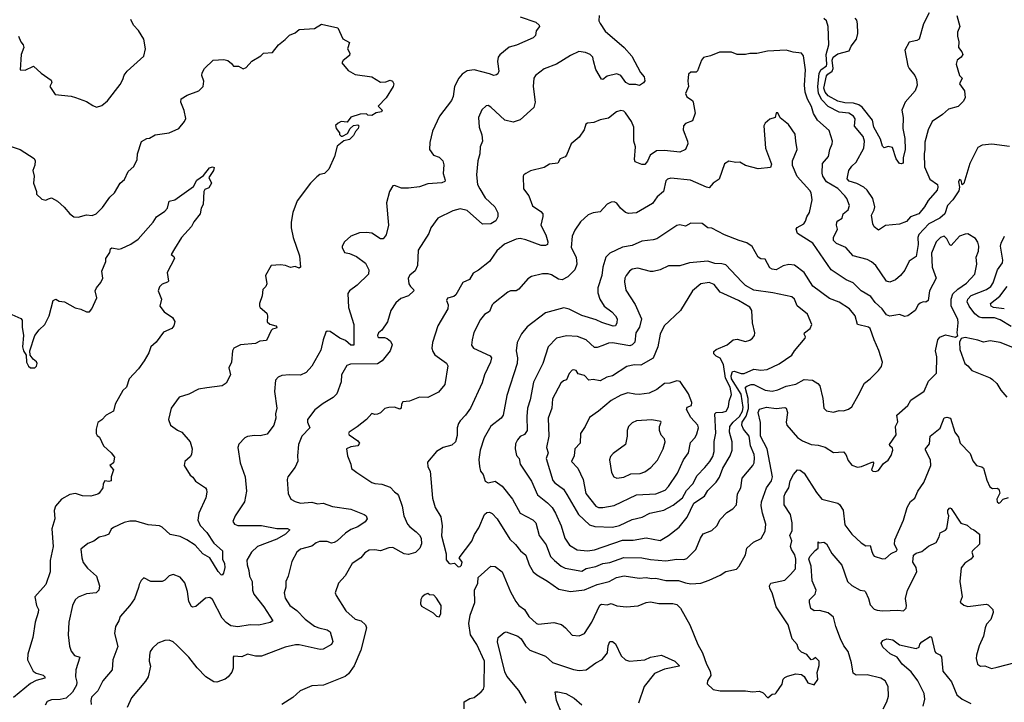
# Model space of a CAD drawing. Extents: x 1954678 to 2060275, y 904822 to 1016299.
# Tile 268 of 467: x 1997267 to 2004305, y 956142 to 961024. Entities that reach past the tile are written whole.
import ezdxf

# ---------------------------------------------------------------- set-up
doc = ezdxf.new("R2010")
doc.units = 0

msp = doc.modelspace()

# ---------------------------------------------------------------- linework, layer by layer
at = {"layer": '0CON20XD'}
for points in [[(2001410, 961055), (2001407.5, 961015), (2001415.5, 960995.5), (2001452.8, 960942.8), (2001587.1, 960825), (2001643.3, 960763.3), (2001705.4, 960645.4), (2001730, 960615), (2001735, 960587.5), (2001725, 960572.5), (2001697, 960553), (2001670.7, 960560.7), (2001625, 960560), (2001599.5, 960575), (2001563.1, 960625), (2001535, 960637.8), (2001465, 960620), (2001435, 960596.7), (2001425, 960597.5), (2001385, 960666.7), (2001369.2, 960729.2), (2001362.7, 960755), (2001345, 960774.4), (2001310.2, 960790.2), (2001264, 960796), (2001205, 960768.9), (2001104, 960705), (2001016.7, 960673.3), (2000954.4, 960625.6), (2000943.1, 960605), (2000936.5, 960545), (2000950.8, 960435), (2000941.1, 960395), (2000845, 960307.1), (2000795, 960290.5), (2000735, 960305.4), (2000635, 960398.8), (2000615, 960410), (2000601.7, 960408.3), (2000570.5, 960379.5), (2000547.5, 960325), (2000550.8, 960255), (2000569.6, 960199.6), (2000575.6, 960155), (2000558.1, 960115), (2000556.9, 960065), (2000540.8, 960015), (2000531.4, 959915), (2000540, 959845), (2000556.2, 959813.8), (2000595, 959749.4), (2000662.5, 959685), (2000685, 959642.5), (2000685.7, 959615), (2000670, 959585), (2000635, 959563.5), (2000575, 959560.8), (2000465, 959658.6), (2000415, 959670.8), (2000362.4, 959657.6), (2000255.8, 959604.2), (2000204.5, 959535.5), (2000192, 959495), (2000115.8, 959375), (2000110.8, 959265), (2000093, 959227), (2000055, 959196.2), (2000044, 959175), (2000048.8, 959135), (2000060, 959115), (2000082.5, 959095), (2000083.3, 959085), (2000045, 959048.9), (1999990.9, 959029.1), (1999955, 959000), (1999920.8, 958945), (1999897, 958863), (1999856.4, 958803.6), (1999832.5, 958785), (1999823.3, 958765), (1999827.5, 958755), (1999835, 958750), (1999875, 958752), (1999893.4, 958743.4), (1999917.1, 958725), (1999928.9, 958698.9), (1999914.5, 958655), (1999858.5, 958585), (1999825, 958562.9), (1999630.3, 958559.7), (1999605, 958550), (1999568.1, 958485), (1999564.4, 958435), (1999532.6, 958347.4), (1999507.2, 958322.8), (1999435, 958280), (1999375.5, 958234.5), (1999324.4, 958165), (1999324.5, 958145), (1999340, 958105), (1999282.9, 958045), (1999260, 957985), (1999251.5, 957905), (1999254.5, 957865.5), (1999235, 957823.3), (1999183.8, 957755), (1999178.8, 957735), (1999186, 957635), (1999205, 957593.8), (1999236.8, 957576.8), (1999275, 957567.1), (1999355, 957573.8), (1999395, 957561.5), (1999435, 957566.7), (1999502.3, 957542.3), (1999633.9, 957523.9), (1999728.8, 957485), (1999744.3, 957474.3), (1999750.8, 957455), (1999736.9, 957433.1), (1999683.6, 957396.4), (1999635, 957377.5), (1999595, 957352.5), (1999535, 957295.5), (1999515, 957284.6), (1999495, 957280), (1999465, 957291.3), (1999408.9, 957291.1), (1999386.8, 957283.2), (1999355, 957257.5), (1999275, 957237.5), (1999248.9, 957215), (1999212, 957148), (1999186.7, 957045), (1999169.4, 957005), (1999169.2, 956965), (1999158.1, 956925), (1999165.5, 956885.5), (1999197.1, 956835), (1999247.7, 956797.7), (1999306.3, 956736.3), (1999375, 956685.5), (1999405.5, 956675.5), (1999465, 956659.1), (1999485, 956645.6), (1999506.2, 956576.2), (1999495, 956555.7), (1999435, 956520.8), (1999415, 956518.6), (1999265, 956552.9), (1999238.2, 956551.8), (1999165, 956536.5), (1998995, 956471.9), (1998952.7, 956472.7), (1998895, 956486), (1998855, 956466.7), (1998798.3, 956471.7), (1998792.5, 956465), (1998793.3, 956385), (1998783.6, 956356.4), (1998757, 956323), (1998735, 956306.2), (1998675, 956286.7), (1998655, 956288.8), (1998598, 956325), (1998535, 956387.5), (1998475.4, 956465.4), (1998390.9, 956550.9), (1998363.2, 956573.2), (1998335, 956585.8), (1998305, 956584), (1998255, 956564.2), (1998215, 956528.8), (1998200.6, 956505), (1998195, 956480), (1998193.1, 956435), (1998200.8, 956399.2), (1998185.6, 956325), (1998165, 956292), (1998065, 956173.3), (1998034.4, 956105.6)], [(2003966.7, 961055), (2003986.9, 960975), (2003969.2, 960935), (2003970, 960905), (2003980, 960865), (2003977.5, 960825), (2004002, 960795), (2004008, 960775), (2003996.2, 960755), (2003968.8, 960735), (2003961.2, 960705), (2003984, 960625), (2004002.5, 960605), (2003985.8, 960565), (2004019.2, 960515), (2004025.6, 960464.4), (2004011.3, 960438.7), (2003975, 960401.9), (2003905, 960384.3), (2003862, 960345), (2003789.2, 960295), (2003760, 960235), (2003737.5, 960147.5), (2003737.8, 960095), (2003730.9, 960065), (2003735, 959971.2), (2003773.4, 959883.4), (2003827.8, 959845), (2003830.4, 959825), (2003824.5, 959805), (2003760.2, 959729.8), (2003735.6, 959685), (2003694.4, 959635), (2003635, 959614.6), (2003605, 959580), (2003555, 959562.5), (2003455, 959552), (2003405, 959517.5), (2003373.6, 959543.6), (2003364, 959564), (2003354.4, 959625), (2003375.5, 959665), (2003379.2, 959685), (2003365.6, 959745), (2003323.5, 959803.5), (2003300.5, 959825), (2003251.5, 959851.5), (2003195, 959867.9), (2003180.9, 959885), (2003194.1, 959945.9), (2003215, 959977.1), (2003247.1, 960005), (2003300.6, 960105), (2003306.1, 960155), (2003295, 960188.9), (2003235, 960262.5), (2003240, 960315), (2003227.1, 960335), (2003194.7, 960354.7), (2003125, 960361.6), (2003045, 960403.1), (2003000.3, 960450.3), (2002977.2, 960495), (2002971.6, 960545), (2002981, 960639), (2002994, 960666), (2003033.8, 960695), (2003036.3, 960705), (2003031.7, 960775), (2003050.7, 960845), (2003046.5, 960975), (2003035, 961016.9), (2003015, 961032.6)], [(2003767.1, 961072.9), (2003728.2, 960995), (2003697.5, 960885), (2003680, 960875), (2003625, 960864.2), (2003593.3, 960805), (2003616.2, 960695), (2003625, 960675.7), (2003666.4, 960625), (2003677.9, 960595), (2003681.8, 960555), (2003668.5, 960515), (2003595.9, 960434.1), (2003572.3, 960377.7), (2003580.8, 960325), (2003579.1, 960245), (2003594.7, 960175), (2003595.9, 960095), (2003580.9, 960035), (2003582, 959998), (2003567.6, 959992.4), (2003555, 959996), (2003531.2, 960028.8), (2003505, 960108.8), (2003475, 960116.7), (2003445, 960106.7), (2003435, 960118.8), (2003419.2, 960169.2), (2003373.1, 960255), (2003362.5, 960305), (2003289.1, 960399.1), (2003264.5, 960414.5), (2003226.3, 960426.3), (2003165, 960429.6), (2003115, 960441.1), (2003045, 960479.6), (2003025, 960504.4), (2003015.4, 960535), (2003035, 960622), (2003043.1, 960635), (2003073.6, 960656.4), (2003082.3, 960675), (2003074.9, 960735), (2003081.2, 960755), (2003115, 960780.7), (2003195, 960800), (2003210, 960835), (2003247.7, 960885), (2003256.9, 960925), (2003256.4, 960995), (2003250.1, 961020.1), (2003238.4, 961035)], [(1997205, 960117.1), (1997270, 960095), (1997370.5, 960030.5), (1997378, 960015), (1997375.9, 959984.1), (1997360, 959945), (1997370, 959905), (1997366.2, 959855), (1997386.1, 959796.1), (1997386.7, 959775), (1997425, 959740), (1997453.9, 959733.9), (1997473, 959743), (1997495, 959748.8), (1997537.5, 959725), (1997585, 959683.3), (1997624.3, 959634.3), (1997655, 959614.2), (1997685, 959610.6), (1997745, 959629.2), (1997785.6, 959624.4), (1997813.3, 959635), (1997858.6, 959681.4), (1997910, 959755), (1997943.8, 959785), (1997984.2, 959855), (1998015, 959880), (1998041.5, 959938.5), (1998082, 959975), (1998105.8, 960025), (1998110, 960065), (1998137.5, 960152.5), (1998175, 960173.8), (1998195, 960176.2), (1998235, 960200.6), (1998335, 960214), (1998404.2, 960245.8), (1998444, 960295), (1998453.9, 960316.1), (1998441.8, 960375), (1998417.7, 960435), (1998422.1, 960457.9), (1998465, 960484.7), (1998547.1, 960515), (1998579.2, 960545), (1998584.2, 960584.2), (1998568.8, 960625), (1998572, 960645), (1998586.7, 960675), (1998650, 960735), (1998725, 960738.8), (1998755, 960731.2), (1998781.7, 960711.7), (1998795, 960692.5), (1998831.7, 960691.7), (1998865, 960673.3), (1998885, 960682.5), (1998925, 960727.5), (1998990, 960765), (1999010, 960785), (1999075, 960790), (1999116.7, 960845), (1999165, 960881.2), (1999196.4, 960913.6), (1999235, 960930), (1999265, 960954), (1999375, 960960.8), (1999425, 960991.2), (1999540, 960965), (1999576.1, 960886.1), (1999625, 960860), (1999610.8, 960815), (1999625.8, 960785), (1999625, 960767.5), (1999578.8, 960731.2), (1999570, 960715), (1999615, 960660), (1999665, 960630.8), (1999785, 960614.2), (1999845, 960578), (1999885, 960578.8), (1999915, 960592.5), (1999932.5, 960585), (1999941.2, 960565), (1999936, 960545), (1999885.6, 960464.4), (1999830, 960405), (1999857.7, 960377.7), (1999852.5, 960365), (1999815, 960357.5), (1999785, 960338.8), (1999755, 960340), (1999745, 960350), (1999700.7, 960349.3), (1999635, 960327.5), (1999608.8, 960291.2), (1999564.4, 960295.6), (1999542.5, 960285), (1999525, 960267.5), (1999528.8, 960245), (1999553.3, 960215), (1999553.3, 960203.3), (1999565, 960190), (1999575, 960190), (1999609.3, 960210.7), (1999630, 960245), (1999653.8, 960266.2), (1999685, 960272.5), (1999690, 960265), (1999686.7, 960245), (1999666.4, 960223.6), (1999652.5, 960195), (1999625, 960167.5), (1999583, 960157), (1999535, 960120), (1999516.7, 960045), (1999476.7, 959955), (1999446.7, 959925), (1999412.3, 959917.7), (1999390.3, 959899.7), (1999345.9, 959854.1), (1999251.1, 959728.9), (1999218.1, 959645), (1999206.9, 959575), (1999207.8, 959535), (1999222.1, 959465), (1999266.9, 959335), (1999273.8, 959255), (1999265, 959246.2), (1999235, 959258.8), (1999202.3, 959252.3), (1999166.4, 959266.4), (1999131.7, 959271.7), (1999064.1, 959265.9), (1999023.3, 959195), (1999034, 959135), (1999025.8, 959115), (1999004.3, 959095), (1999000.3, 959049.7), (1998980, 958995), (1998980, 958975), (1998986.7, 958965), (1999033.3, 958925), (1999038.8, 958905), (1999035, 958863.8), (1999055, 958847.1), (1999098.8, 958835), (1999105.6, 958825), (1999102.3, 958817.7), (1999075, 958810), (1999065, 958800), (1999030.5, 958729.5), (1998982.5, 958725), (1998952, 958708), (1998845, 958697.8), (1998798, 958675), (1998788.1, 958655), (1998780.8, 958575), (1998762.5, 958535), (1998773.3, 958485), (1998743.3, 958425), (1998715, 958406), (1998605, 958390.8), (1998545, 958381.4), (1998475, 958346.7), (1998406.7, 958325), (1998348.8, 958245), (1998330, 958165), (1998345, 958123.8), (1998395, 958088), (1998426.2, 958075), (1998485.5, 958005.5), (1998499.2, 957955), (1998495.8, 957915), (1998485, 957896.7), (1998446.7, 957865), (1998442.5, 957835), (1998485, 957766.2), (1998505, 957751.2), (1998524.5, 957724.5), (1998595, 957676.9), (1998603.1, 957665), (1998605.6, 957645), (1998598.2, 957605), (1998546.2, 957495), (1998539.2, 957445), (1998557, 957407), (1998605, 957356.4), (1998655, 957279.4), (1998716, 957225), (1998715.6, 957165.6), (1998731.4, 957135), (1998734.3, 957105), (1998724.2, 957065), (1998715, 957052), (1998706.1, 957053.9), (1998685, 957077.1), (1998626.9, 957175), (1998575, 957203.1), (1998521.1, 957265), (1998460.6, 957305), (1998415, 957327.1), (1998342, 957342), (1998285, 957394.5), (1998265, 957403.8), (1998185, 957411.1), (1998097.1, 957437.1), (1998055, 957438.5), (1998013, 957427), (1997937.6, 957392.4), (1997920.9, 957379.1), (1997903.3, 957345), (1997875, 957332), (1997835, 957324), (1997795.7, 957294.3), (1997755, 957278), (1997705, 957237.5), (1997710.8, 957175), (1997721.7, 957141.7), (1997750.8, 957100.8), (1997815.7, 957045), (1997838, 956975), (1997832, 956945), (1997813.3, 956925), (1997745, 956917.3), (1997685.4, 956894.6), (1997664.2, 956875), (1997644.3, 956835), (1997617.1, 956715), (1997612.5, 956625), (1997622.4, 956542.4), (1997635, 956506.7), (1997657.7, 956477.7), (1997696.2, 956465), (1997668.9, 956375), (1997665.6, 956325), (1997675.3, 956285), (1997673.2, 956265), (1997645.2, 956214.8), (1997598.4, 956171.6), (1997555, 956162.3), (1997495, 956160), (1997462.6, 956147.4), (1997448.3, 956121.7)], [(1997258.6, 960905), (1997275, 960866.7), (1997292, 960845), (1997297.1, 960825), (1997277.1, 960775), (1997270, 960665), (1997305, 960663.3), (1997365, 960691.2), (1997421.2, 960641.2), (1997492.3, 960592.3), (1997496.2, 960575), (1997483.3, 960545), (1997519.3, 960489.3), (1997635, 960476.7), (1997665, 960468.1), (1997745, 960440), (1997789.1, 960409.1), (1997815, 960398.8), (1997855, 960411.2), (1997895, 960443.8), (1997985, 960560.8), (1998004.4, 960595), (1998013.2, 960626.8), (1998034.4, 960655.6), (1998155, 960763.8), (1998165.9, 960815), (1998153.1, 960885), (1998117.2, 960947.2), (1998080, 960985), (1998061.4, 961025)], [(2000845, 961043.8), (2000955.6, 961005.6), (2000980, 960985), (2000982.5, 960975), (2000957.5, 960945), (2000955, 960910), (2000936.7, 960895), (2000818.6, 960841.4), (2000765, 960826.7), (2000698.5, 960771.5), (2000687.8, 960755), (2000681.4, 960725), (2000690.8, 960655), (2000684.1, 960635.9), (2000675, 960628.8), (2000655, 960624.2), (2000625, 960637.8), (2000515, 960665.5), (2000465, 960658.5), (2000430.8, 960635), (2000405.4, 960604.6), (2000375.6, 960545), (2000364.6, 960475), (2000354, 960446), (2000266.8, 960333.2), (2000217, 960227), (2000198, 960145), (2000195.8, 960095), (2000224.3, 960055), (2000265, 960040.6), (2000290.6, 960015), (2000297.8, 959985), (2000293.2, 959925), (2000308.1, 959875), (2000305, 959866.7), (2000285, 959856.9), (2000185, 959850), (2000125, 959827.5), (2000045, 959820), (1999995, 959819.2), (1999945, 959838.8), (1999935, 959836.7), (1999910, 959795), (1999889.4, 959715), (1999903.3, 959555), (1999885.8, 959484.2), (1999865, 959456.7), (1999845, 959456.2), (1999785, 959496), (1999745, 959502), (1999695, 959500), (1999634.5, 959475.5), (1999588.8, 959435), (1999572.5, 959405), (1999571.2, 959395), (1999588.8, 959358.8), (1999625, 959351.9), (1999675, 959331.4), (1999737.5, 959282.5)], [(2004342, 960118), (2004215, 960134.4), (2004145.8, 960125.8), (2004115, 960109.4), (2004058.7, 959995), (2004015, 959852.5), (2004003.3, 959843.3), (2003997, 959877), (2003985, 959880), (2003976.7, 959865), (2003984.2, 959825), (2003979.3, 959800.7), (2003936.9, 959735), (2003899.6, 959695), (2003879.1, 959635), (2003845, 959604.7), (2003765, 959564.6), (2003695, 959487.5), (2003686.6, 959465), (2003690.2, 959415), (2003675, 959329.2), (2003625, 959296), (2003595, 959232), (2003564, 959195), (2003526.7, 959163.3), (2003487.1, 959147.1), (2003463.1, 959155), (2003385.9, 959265.9), (2003355, 959291.5), (2003325, 959308.9), (2003224.8, 959334.8), (2003172.2, 959395), (2003105, 959423.4), (2003083.1, 959445), (2003083, 959467), (2003112.2, 959525), (2003105.5, 959555), (2003108.2, 959575), (2003114.8, 959585.2), (2003146.9, 959605), (2003153.3, 959635), (2003189.1, 959665), (2003198.5, 959695), (2003179.6, 959745), (2003165.5, 959765), (2003115, 959816.9), (2003034.6, 959865), (2003007.9, 959905), (2003003, 959927), (2003004.5, 959995), (2003047.1, 960045), (2003056.9, 960095), (2003075.6, 960135), (2003075.8, 960155.8), (2003052.1, 960232.1), (2002969.2, 960305), (2002942.1, 960352.1), (2002927.8, 960402.2), (2002898.9, 960455), (2002880.9, 960505), (2002877.7, 960555), (2002883.8, 960665), (2002870.6, 960765), (2002856.2, 960785), (2002795, 960792.5), (2002745, 960806.7), (2002611.5, 960798.5), (2002535, 960781.4), (2002485, 960781.9), (2002455, 960774.4), (2002395, 960774.3), (2002355, 960792.2), (2002268.3, 960791.7), (2002205, 960765.7), (2002155, 960753.8), (2002140.8, 960735), (2002113, 960657), (2002101.7, 960648.3), (2002065, 960647.5), (2002047.5, 960635), (2002042.5, 960585), (2002047, 960547), (2002026, 960495), (2002035, 960472), (2002075, 960446.2), (2002081.2, 960435), (2002094, 960355), (2002075, 960300), (2002025, 960282), (2002011.4, 960265), (2002010, 960235), (2002040.8, 960155), (2002042, 960135), (2002026.7, 960095), (2001985, 960077.1), (2001875, 960089.4), (2001818, 960085), (2001774.4, 960055), (2001755, 960012), (2001735, 959989.2), (2001715, 959987.5), (2001667.3, 960007.3), (2001661.1, 960025), (2001669.7, 960115), (2001657.1, 960155), (2001656.9, 960255), (2001638.9, 960295), (2001597.9, 960357.9), (2001585, 960370.8), (2001565, 960374), (2001533.3, 960365), (2001475, 960320.8), (2001415, 960307.5), (2001371.2, 960288.8), (2001325.9, 960284.1), (2001314.2, 960275.8), (2001302.5, 960235), (2001266.8, 960183.2), (2001208, 960135), (2001175.8, 960054.2), (2001165, 960043.8), (2001130.5, 960029.5), (2001112.3, 959997.7), (2001055, 959990), (2001015, 959966.9), (2000917.9, 959942.1), (2000885.6, 959924.4), (2000870, 959915), (2000866, 959905), (2000868.8, 959815), (2000906, 959765), (2000933.2, 959693.2), (2000992.8, 959652.8), (2001005.7, 959635), (2001007, 959617), (2000992.7, 959555), (2001028.5, 959485), (2001041.4, 959435), (2001038.8, 959415), (2001025, 959408.8), (2000995, 959409.4), (2000885, 959450.4), (2000845, 959459.5), (2000815, 959454.3), (2000731.1, 959418.9), (2000678.3, 959371.7), (2000624, 959295), (2000546.8, 959233.2), (2000507.8, 959212.2), (2000483.1, 959166.9), (2000435, 959144.2), (2000384.2, 959055), (2000370, 959045), (2000325, 959031.2), (2000318, 959015), (2000328.9, 958985), (2000326.5, 958955), (2000255.8, 958835), (2000217.1, 958715), (2000213.8, 958675), (2000220.2, 958650.2), (2000235, 958628), (2000316.9, 958566.9), (2000328.1, 958548.1), (2000304.6, 958415.4), (2000259.3, 958360.7), (2000185, 958322.5), (2000125, 958324.4), (2000052.5, 958295), (2000005, 958290.8), (1999995.6, 958275), (1999994.2, 958245.8), (1999985, 958239.2), (1999945, 958252.2), (1999905, 958250.8), (1999877.7, 958242.3), (1999845, 958211.2), (1999825, 958202), (1999805, 958200), (1999785, 958207.5), (1999745, 958164), (1999679.1, 958110.9), (1999621.2, 958075), (1999617.5, 958065), (1999622.9, 958055), (1999685, 958011.4), (1999696.2, 957995), (1999683.3, 957975), (1999635, 957968.2), (1999603.3, 957955), (1999610.8, 957905), (1999634.2, 957845), (1999638, 957815), (1999675.6, 957785.6)], [(2001205, 956934.2), (2001305, 956946.2), (2001395, 956984), (2001480, 957005), (2001532, 957035), (2001586.6, 957046.6), (2001695, 957030), (2001745, 957034.4), (2001783, 957027), (2001815, 957028.6), (2001885, 957012.5), (2001975, 957012.8), (2002025, 956995.5), (2002065, 956989.2), (2002135, 956994.2), (2002195, 957014.4), (2002275, 957051.9), (2002313.3, 957076.7), (2002390, 957095), (2002410, 957115), (2002454, 957196), (2002464.3, 957245), (2002512.9, 957287.1), (2002566.2, 957313.8), (2002595.3, 957364.7), (2002599.5, 957415), (2002575.4, 957495.4), (2002566.2, 957546.2), (2002569.2, 957575), (2002605.3, 957675), (2002639.6, 957725), (2002647.7, 957755), (2002609.3, 957955), (2002561.7, 958045), (2002562.2, 958142.2), (2002544.7, 958215), (2002555, 958237.3), (2002605, 958252.9), (2002675, 958242.3), (2002735, 958250.8), (2002745, 958246), (2002755.6, 958215), (2002746.2, 958145), (2002749.6, 958125), (2002825.6, 958035), (2002861.3, 958011.3), (2002925, 957985.6), (2002975, 957980.5), (2003025, 957966.2), (2003085, 957927.3), (2003155, 957932.3), (2003171.8, 957915), (2003187.7, 957872.3), (2003215, 957838.9), (2003255, 957823.5), (2003285, 957828.9), (2003365, 957862.5), (2003370, 957855), (2003368, 957838), (2003356.7, 957805), (2003366.1, 957796.1), (2003385, 957792), (2003405, 957800), (2003440.7, 957849.3), (2003475, 957873.3), (2003495, 957906.2), (2003507.3, 957945), (2003505, 957960), (2003486.7, 957975), (2003484, 957985), (2003531.4, 958055), (2003526.4, 958113.6), (2003543, 958147), (2003537.5, 958195), (2003616.4, 958263.6), (2003637.1, 958302.9), (2003732.1, 958367.9), (2003762, 958438), (2003819.2, 958495), (2003821.7, 958611.7), (2003812, 958655), (2003830, 958735), (2003845, 958752.5), (2003885, 958770), (2003955, 958753.3), (2003972.5, 958765), (2003967.5, 958785), (2003975.4, 958855), (2003972.8, 958882.8), (2003925.6, 958974.4), (2003923.9, 959026.1), (2003937.2, 959062.8), (2003973.3, 959096.7), (2004035, 959138.8), (2004093.3, 959205), (2004108.5, 959275), (2004104.4, 959325), (2004120.6, 959369.4), (2004121.8, 959405), (2004115, 959433.8), (2004098.3, 959458.3), (2004045, 959492), (2004025, 959490.6), (2003984.2, 959475), (2003925, 959410), (2003915, 959412.5), (2003895, 959457.5), (2003875, 959476.5), (2003848.1, 959465), (2003817.5, 959435), (2003784.4, 959355), (2003788.1, 959255), (2003818.2, 959175), (2003769.5, 959085), (2003760, 959015), (2003745, 959003.3), (2003725, 959006.2), (2003702.7, 958997.3), (2003688.8, 958985), (2003666.9, 958943.1), (2003615, 958905.6), (2003595, 958902.2), (2003555, 958914.5), (2003530.5, 958910.5), (2003487.1, 958902.9), (2003462.2, 958912.2), (2003431.9, 958955), (2003381.2, 959001.2), (2003350, 959045), (2003280.6, 959085), (2003225, 959142.1), (2003175, 959163.9), (2003068, 959235), (2002936.2, 959425), (2002825.6, 959495.6), (2002816, 959525), (2002825, 959537.5), (2002872.5, 959565), (2002885, 959582), (2002893.1, 959615), (2002911.8, 959645), (2002931.9, 959735), (2002923.6, 959785), (2002915, 959802.5), (2002823.6, 959903.6), (2002791.7, 959981.7), (2002790, 960015), (2002824.4, 960095), (2002815.5, 960155), (2002809.5, 960205), (2002763.1, 960275), (2002702.3, 960322.3), (2002685, 960357.5), (2002673, 960357), (2002666.4, 960323.6), (2002627.7, 960312.3), (2002595, 960283.3), (2002586.2, 960265), (2002598.5, 960105), (2002641.2, 959991.2), (2002634.3, 959965.7), (2002545, 959957.1), (2002455, 959980), (2002415, 960004.2), (2002385, 960002.9), (2002335, 960012.5), (2002305, 959993.3), (2002266.2, 959883.8), (2002224, 959855), (2002195, 959822.5), (2002175, 959825.7), (2002062.5, 959875), (2001920.7, 959889.3), (2001897.6, 959882.4), (2001885, 959871.2), (2001868.8, 959795), (2001824.1, 959755.9), (2001789.8, 959710.2), (2001675, 959641.9), (2001618.7, 959638.7), (2001596.2, 959645), (2001560.6, 959675), (2001535, 959712.5), (2001515, 959721.2), (2001495, 959720), (2001466.4, 959703.6), (2001415, 959650.8), (2001365, 959643.1), (2001331.1, 959628.9), (2001275, 959578), (2001235, 959518.8), (2001216.7, 959475), (2001208.9, 959395), (2001245.6, 959325), (2001250, 959275), (2001234.2, 959235), (2001186.1, 959183.9), (2001145, 959163), (2001118.7, 959168.7), (2001069.1, 959199.1), (2001043.4, 959206.6), (2001005, 959205.6), (2000925, 959188.1), (2000898.3, 959171.7), (2000835, 959097.8), (2000815, 959085.6), (2000775.5, 959084.5), (2000755, 959075.6), (2000654, 958995), (2000644.4, 958985), (2000625, 958936.2), (2000588.8, 958915), (2000559.8, 958880.2), (2000513.2, 958786.8), (2000500.4, 958735), (2000497.4, 958695), (2000510.3, 958675), (2000629.2, 958619.2), (2000640, 958605), (2000633.1, 958575), (2000590.4, 958485), (2000572.7, 958427.3), (2000488.2, 958245), (2000454.2, 958195), (2000415, 958156), (2000404.6, 958135.4), (2000394.4, 958105), (2000395, 958050), (2000381.2, 958005), (2000355, 957981.2), (2000295, 957963.8), (2000245, 957936.2), (2000181.2, 957858.8), (2000184.3, 957825), (2000200, 957795), (2000217.9, 957602.1), (2000236.9, 957535), (2000277.8, 957467.8), (2000286.6, 957403.4), (2000282.2, 957332.2), (2000315.9, 957204.1), (2000315, 957160), (2000335, 957137.5), (2000345, 957132.5), (2000375, 957137.5), (2000401.7, 957111.7), (2000415, 957113.8), (2000425, 957123.3), (2000428.8, 957145), (2000407.5, 957175), (2000499.6, 957295), (2000518.8, 957341.2), (2000549.3, 957390.7), (2000589.4, 957485), (2000605, 957499.4), (2000625, 957502.2), (2000645, 957491.5), (2000680.9, 957455), (2000769.2, 957309.2), (2000810.8, 957270.8), (2000846.9, 957225), (2000885.7, 957195), (2000909.6, 957125), (2000936.7, 957075), (2000962.6, 957052.6), (2001039.2, 957009.2), (2001120.4, 956950.4), (2001205, 956934.2)], [(1997210, 958915), (1997275, 958887.5), (1997283.9, 958873.9), (1997284.3, 958824.3), (1997293.8, 958765), (1997287.8, 958685), (1997294.3, 958655), (1997313.1, 958625), (1997315.6, 958575), (1997330, 958545), (1997342.9, 958532.9), (1997375.8, 958535), (1997386.5, 958545), (1997392.5, 958565), (1997387.3, 958577.3), (1997363.1, 958595), (1997340.6, 958625), (1997338.5, 958655), (1997374.2, 958765.8), (1997405, 958806.7), (1997446.9, 958843.1), (1997477.1, 958905), (1997506.9, 959015), (1997525, 959026.2), (1997549.6, 959009.6), (1997588.1, 959005), (1997662.3, 958962.3), (1997705, 958952.6), (1997745, 958934.7), (1997765.8, 958935), (1997781.4, 958955), (1997818.1, 959035), (1997805.6, 959085), (1997815, 959106.2), (1997846.7, 959145), (1997860, 959175), (1997854.2, 959225), (1997883.3, 959295), (1997883.3, 959315), (1997911.7, 959358.3), (1997915, 959385.8), (1997925, 959391.2), (1997975, 959382), (1997993.4, 959386.6), (1998062, 959418), (1998114.3, 959455), (1998221.4, 959575), (1998245, 959614.2), (1998304, 959655), (1998322.5, 959675), (1998334.3, 959725.7), (1998375, 959735.8), (1998508.1, 959831.9), (1998533.7, 959876.3), (1998581.1, 959908.9), (1998624.7, 959965.3), (1998645, 959972), (1998657, 959967), (1998651.4, 959945), (1998620, 959895), (1998637.5, 959855), (1998617.7, 959822.3), (1998591.4, 959808.6), (1998583.8, 959795), (1998578.3, 959701.7), (1998564, 959676), (1998557.1, 959635), (1998512.4, 959577.6), (1998495.5, 959544.5), (1998424.2, 959465), (1998374.3, 959385.7), (1998350, 959345), (1998369.3, 959329.3), (1998373.3, 959315), (1998320, 959215), (1998330, 959155), (1998323.6, 959146.4), (1998285, 959132.5), (1998265, 959112.5), (1998256.2, 959085), (1998281.2, 959025), (1998268.8, 958975), (1998300, 958935), (1998359.2, 958895), (1998376.7, 958865), (1998368.8, 958835), (1998353.6, 958816.4), (1998295, 958790), (1998242.7, 958717.3), (1998203.3, 958685), (1998189.1, 958640.9), (1998156.2, 958585), (1998115, 958528), (1998050, 958455), (1998029.4, 958395), (1998005, 958372.5), (1997948.8, 958275), (1997936.2, 958225), (1997884.2, 958195.8), (1997855, 958161.2), (1997825, 958142.5), (1997813.8, 958095), (1997813.3, 958065), (1997820.5, 958050.5), (1997838.3, 958038.3), (1997865.6, 957975.6)], [(2001285, 957079.6), (2001315, 957097.7), (2001385, 957112.6), (2001435.8, 957134.2), (2001485, 957142.5), (2001585, 957176.5), (2001715, 957176), (2001775, 957162.2), (2001885, 957154.2), (2001965, 957164.6), (2002015, 957163.6), (2002035, 957170.9), (2002100.9, 957235), (2002133.5, 957315), (2002153, 957347), (2002215, 957370.8), (2002250.8, 957405), (2002275, 957450), (2002321.8, 957498.2), (2002363.9, 957526.1), (2002390, 957555), (2002397.8, 957632.2), (2002421.1, 957675), (2002430.9, 957745), (2002506.9, 957835), (2002516.5, 957855), (2002520.2, 957889.8), (2002516.8, 957915), (2002490.5, 957975), (2002480, 958045), (2002440.5, 958095), (2002428.8, 958125), (2002432, 958145), (2002460.7, 958189.3), (2002476.3, 958243.7), (2002474.6, 958314.6), (2002454.7, 958385.3), (2002455.6, 958395), (2002465, 958403.3), (2002495, 958415.3), (2002515, 958414.7), (2002595, 958375.3), (2002645, 958368.2), (2002685, 958377.5), (2002745, 958402.5), (2002815, 958416.1), (2002875, 958450.5), (2002935, 958445.7), (2002972, 958422), (2002986.9, 958405), (2003008, 958315), (2003013.8, 958245), (2003035, 958227.5), (2003085, 958218), (2003125, 958228.8), (2003155.8, 958225.8), (2003191.4, 958238.6), (2003214, 958255), (2003261.1, 958335), (2003304.6, 958425.4), (2003346, 958455), (2003405.6, 958514.4), (2003426.2, 958543.8), (2003434.2, 958574.2), (2003408.9, 958658.9), (2003374.5, 958734.5), (2003347.1, 958815), (2003335, 958826), (2003254.6, 958844.6), (2003238.9, 958905), (2003199.2, 958955), (2003125, 959003.8), (2003055, 959028.8), (2002936.9, 959116.9), (2002873.8, 959215), (2002805, 959268.8), (2002765, 959272.5), (2002725, 959262.9), (2002675, 959235.5), (2002645, 959238.5), (2002629.2, 959249.2), (2002595, 959310), (2002565, 959314), (2002545, 959326), (2002502.8, 959402.8), (2002465, 959427.3), (2002408.8, 959445), (2002305, 959484.2), (2002215, 959532), (2002185, 959534.2), (2002145, 959565.8), (2002065, 959569.4), (2002025, 959547.1), (2001985, 959555.6), (2001965, 959550.8), (2001822.3, 959457.7), (2001795, 959448.6), (2001715, 959440), (2001645, 959408.5), (2001575, 959397.9), (2001485.7, 959355), (2001456.5, 959325), (2001434.6, 959255), (2001428.8, 959195), (2001400, 959105), (2001399.5, 959069.5), (2001414.7, 959025), (2001445.3, 958975), (2001500, 958935), (2001526.7, 958906.7), (2001536.5, 958885), (2001536.4, 958855), (2001526, 958834), (2001509.1, 958830.9), (2001427.2, 958857.2), (2001387.8, 958877.8), (2001285, 958907.6), (2001195, 958954.5), (2001157, 958963), (2001025, 958928.1), (2000893.4, 958826.6), (2000853.4, 958776.6), (2000821.8, 958715), (2000816.2, 958655), (2000825.5, 958605), (2000822.7, 958565), (2000747.9, 958335), (2000723.8, 958196.2), (2000709.4, 958175), (2000635, 958115.7), (2000586.9, 958033.1), (2000557.5, 957945), (2000548, 957878), (2000552.4, 957827.6), (2000560, 957795), (2000580, 957770), (2000595, 957724.5), (2000615, 957710.6), (2000665, 957724), (2000715, 957686.9), (2000790, 957595), (2000844.4, 957495), (2000935, 957446.2), (2000956.6, 957426.6), (2000980.8, 957335), (2001029.2, 957269.2), (2001061.5, 957185), (2001090.5, 957155), (2001136.4, 957116.4), (2001165, 957101.8), (2001285, 957079.6)], [(2004355, 958829.1), (2004275, 958876.8), (2004235, 958892.4), (2004145, 958891.5), (2004125, 958896.2), (2004095, 958921.3), (2004053.9, 958975), (2004040.2, 959005), (2004044.1, 959025), (2004068, 959052), (2004177.1, 959095), (2004208.2, 959115), (2004225, 959140.8), (2004255.5, 959235), (2004291.1, 959285), (2004293.3, 959305), (2004278.5, 959405), (2004281.3, 959425), (2004305.2, 959475)], [(2001325, 957224.7), (2001375, 957232.8), (2001575, 957300.7), (2001652.2, 957302.2), (2001745, 957318.5), (2001845, 957299.1), (2001905, 957334.6), (2001981.1, 957395), (2002036.9, 957465), (2002086.5, 957565), (2002162.9, 957615), (2002185, 957655.8), (2002245, 957716.5), (2002268.1, 957751.9), (2002293.8, 957816.2), (2002345, 957905.7), (2002359.2, 957945), (2002359.1, 958005), (2002340.6, 958075), (2002343.8, 958115), (2002366.1, 958145), (2002412.6, 958185), (2002434.1, 958225), (2002439.2, 958249.2), (2002422.9, 958345), (2002353.9, 958455), (2002353.2, 958476.8), (2002362.4, 958507.6), (2002375, 958510.3), (2002425, 958493.2), (2002445, 958493.1), (2002515, 958524.7), (2002565, 958517.8), (2002608.7, 958521.3), (2002696.6, 958563.4), (2002785.3, 958624.7), (2002804.1, 958655.9), (2002881.2, 958745), (2002883.3, 958755), (2002873.3, 958775), (2002876.2, 958785), (2002917.1, 958815), (2002928.5, 958845), (2002897.2, 958917.2), (2002825, 958978), (2002805, 959024.3), (2002785, 959042.5), (2002651.3, 959071.3), (2002515, 959089.2), (2002455, 959122.3), (2002428.9, 959148.9), (2002315, 959269.5), (2002285, 959278.5), (2002235, 959280.6), (2002185, 959296.8), (2002055, 959285.4), (2001985, 959264.6), (2001905, 959262.3), (2001845, 959235.3), (2001795, 959222.7), (2001775, 959222.7), (2001685, 959246.2), (2001645, 959238.5), (2001625, 959224.4), (2001601.2, 959195), (2001591.8, 959175), (2001589.1, 959149.1), (2001599.3, 959089.3), (2001666.5, 958986.5), (2001710.9, 958885), (2001698.2, 958825), (2001672, 958785), (2001662.8, 958717.2), (2001645, 958697.5), (2001628, 958692), (2001505, 958713.3), (2001475, 958710.9), (2001435, 958693.8), (2001395, 958679.4), (2001375, 958678.6), (2001315, 958733.5), (2001255, 958758.2), (2001175, 958763.8), (2001104.5, 958745.5), (2001045.5, 958684.5), (2001007.3, 958565), (2000938.9, 958431.1), (2000914.7, 958305.3), (2000895.6, 958245), (2000890.9, 958185), (2000894.3, 958085), (2000875, 958056), (2000845, 958041.9), (2000825, 958020), (2000810.7, 957989.3), (2000808.8, 957955), (2000817.8, 957907.8), (2000838.2, 957885), (2000845.3, 957845.3), (2000925, 957724.2), (2000969.1, 957625), (2001038.5, 957568.5), (2001071.8, 957535), (2001096.2, 957495), (2001138.5, 957405), (2001164.7, 957315), (2001197.9, 957265), (2001252, 957232), (2001325, 957224.7)], [(1999737.5, 959282.5), (1999762.7, 959235), (1999761.1, 959205), (1999679.1, 959125), (1999624.2, 959085.8), (1999611.8, 959065), (1999617.7, 958965), (1999654.6, 958845), (1999654.3, 958695.7), (1999635, 958696.5), (1999595, 958728.8), (1999554.2, 958745), (1999485, 958794.3), (1999465, 958795.7), (1999455, 958788), (1999435, 958733.3), (1999418.7, 958661.3), (1999355.5, 958545), (1999315, 958500), (1999275, 958482.1), (1999195, 958484.6), (1999140.9, 958479.1), (1999113.7, 958466.3), (1999095.8, 958445), (1999087.8, 958365), (1999105.6, 958245), (1999095.6, 958205), (1999097.8, 958175), (1999082.9, 958125), (1999035, 958060), (1998985, 958046.7), (1998945, 958051.2), (1998895, 958043.3), (1998875, 958032.5), (1998832.3, 957987.7), (1998826.7, 957965), (1998843.8, 957855), (1998879.2, 957755), (1998888.3, 957651.7), (1998873.8, 957575), (1998806, 957475), (1998790, 957435), (1998801.2, 957415), (1998825, 957406.9), (1998996.3, 957406.3), (1999105, 957385.5), (1999180, 957385), (1999196.7, 957375), (1999165.7, 957345), (1999105, 957308.6), (1998967.1, 957255), (1998924.7, 957215.3), (1998890.6, 957159.4), (1998892.7, 957125), (1998905.4, 957085.4), (1998910.5, 957045), (1998927.8, 957005), (1998931.8, 956945), (1998940, 956915), (1999011.1, 956825), (1999076.9, 956725), (1999058.3, 956711.7), (1998975.4, 956694.6), (1998915, 956696.8), (1998825, 956680.7), (1998775, 956689.1), (1998741.9, 956711.9), (1998713.2, 956743.2), (1998645, 956876.2), (1998625, 956892.5), (1998594.5, 956885.5), (1998525, 956828), (1998505, 956822), (1998495.9, 956825.9), (1998475, 956863.3), (1998466.9, 956935), (1998446.1, 956996.1), (1998415, 957036.2), (1998365, 957056.7), (1998335, 957046.7), (1998303.8, 957015), (1998285, 957005.8), (1998205, 957006.7), (1998155, 957032.5), (1998135, 957012.5), (1998120, 956985), (1998116.1, 956963.9), (1998088.3, 956881.7), (1998055, 956833.3), (1997986, 956755), (1997975.8, 956725), (1997951.4, 956685), (1997944.4, 956635), (1997968.3, 956541.7), (1997932.7, 956445), (1997926.8, 956373.2), (1997862.2, 956295), (1997826.5, 956225), (1997780.8, 956179.2), (1997774.4, 956155), (1997776.9, 956125)], [(2001505, 957394.7), (2001555, 957405.9), (2001645, 957448.4), (2001716.2, 957465), (2001770, 957495), (2001870, 957515), (2001938.5, 957551.5), (2002005, 957603.2), (2002033.4, 957656.6), (2002078.8, 957705), (2002108.8, 957765), (2002165, 957821.5), (2002198.8, 957865), (2002220.6, 957899.4), (2002230.9, 957935), (2002232, 958008), (2002242.7, 958067.3), (2002236.2, 958203.8), (2002245, 958215.7), (2002294, 958216), (2002315.9, 958224.1), (2002333.3, 958255), (2002337.5, 958295), (2002355.6, 958344.4), (2002346.5, 958395), (2002311, 958461), (2002297, 958557), (2002275, 958602.5), (2002245, 958618.1), (2002227.5, 958635), (2002229.7, 958650.3), (2002246.2, 958665), (2002325, 958699.4), (2002366.8, 958733.2), (2002395, 958738.6), (2002455, 958723.5), (2002485, 958732.5), (2002505, 958746.7), (2002519.2, 958765), (2002521.9, 958785), (2002506, 958855), (2002500, 958945), (2002485, 958966.7), (2002404.4, 959015), (2002274, 959075), (2002230.2, 959130.2), (2002195, 959144.5), (2002136, 959135), (2002075.3, 959084.7), (2001991.2, 958945), (2001874.7, 958835.3), (2001845.4, 958775), (2001828.5, 958685), (2001796.1, 958603.9), (2001707.1, 958552.9), (2001660, 958555), (2001607.2, 958542.8), (2001505, 958475.7), (2001463.9, 958466.1), (2001415, 958441.9), (2001365, 958449.4), (2001335, 958446.2), (2001305, 958478), (2001260, 958490), (2001243.9, 958513.9), (2001225, 958520), (2001215, 958516.7), (2001195, 958493.8), (2001175, 958447.5), (2001155, 958442), (2001134.5, 958425.5), (2001075, 958311.2), (2001070.4, 958245), (2001045.4, 958175), (2001050, 958045), (2001033.1, 957965), (2001045.5, 957925), (2001030, 957885), (2001078.7, 957728.7), (2001092.3, 957712.3), (2001155, 957665.6), (2001178.5, 957628.5), (2001261.8, 957485), (2001340.8, 957410.8), (2001378.4, 957398.4), (2001505, 957394.7)], [(2004305, 958956.3), (2004227.1, 958965), (2004211.8, 958975), (2004206.9, 958993.1), (2004272.3, 959047.7), (2004326.5, 959115)], [(2004365, 958679.4), (2004275, 958715.6), (2004205, 958726.9), (2004155, 958717.1), (2004115, 958731.4), (2004025, 958750), (2003997, 958743), (2003983.6, 958716.4), (2003986.7, 958665), (2004022.5, 958565), (2004045, 958548.8), (2004073.3, 958515), (2004203, 958463), (2004220.6, 958450.6), (2004251.3, 958421.3), (2004279.2, 958375), (2004322.5, 958325)], [(2001435, 957534.7), (2001515, 957548.2), (2001675, 957625.4), (2001815, 957632), (2001881.3, 957658.7), (2001905.3, 957684.7), (2001969.9, 957780.1), (2002012.9, 957875), (2002047.8, 957925), (2002061.2, 957998.8), (2002095.5, 958035), (2002107.8, 958062.2), (2002117.9, 958105), (2002115, 958123.8), (2002065, 958177.8), (2002032.7, 958235), (2002037.5, 958252.5), (2002068.8, 958265), (2002072.5, 958285), (2002047, 958347), (2001987.1, 958437.1), (2001965, 958441.4), (2001915, 958424.2), (2001875, 958422.5), (2001820.7, 958379.3), (2001767, 958353), (2001695, 958344.2), (2001665, 958346.5), (2001615, 958355.6), (2001565, 958337.8), (2001495, 958300), (2001405, 958223.1), (2001340.3, 958179.7), (2001309.2, 958115), (2001274.6, 958065.4), (2001272.1, 957995), (2001234.2, 957955), (2001230, 957905), (2001210.8, 957865), (2001256.6, 957816.6), (2001295.3, 957735.3), (2001314.8, 957634.8), (2001385, 957544.5), (2001405, 957535.5), (2001435, 957534.7)], [(2000443.3, 956095), (2000444.2, 956145.8), (2000485, 956168), (2000515, 956176.2), (2000565, 956216.7), (2000581.2, 956235), (2000587.5, 956255), (2000588.5, 956435), (2000534.5, 956555), (2000488.5, 956625), (2000476.4, 956705), (2000486.4, 956765), (2000519.4, 956855), (2000518.4, 956945), (2000540.8, 956995), (2000544.6, 957035), (2000634.2, 957115.8), (2000665, 957114.2), (2000716.5, 957075), (2000775, 956932), (2000812.2, 956862.2), (2000834, 956835), (2000875.3, 956805.3), (2000905.7, 956755), (2000960.8, 956705), (2000975, 956700.6), (2001085, 956713.3), (2001139.1, 956699.1), (2001168.8, 956675), (2001215, 956622.5), (2001265, 956617.5), (2001305, 956632.9), (2001356.7, 956715), (2001414.4, 956835.6), (2001426, 956844), (2001465, 956838), (2001495, 956848.1), (2001535, 956831.2), (2001604.1, 956824.1), (2001687.8, 956832.2), (2001745, 956855.9), (2001775, 956860.3), (2001835, 956847.4), (2001935, 956848.1), (2001965, 956841.7), (2001990, 956815), (2002056.6, 956695), (2002115.3, 956555), (2002148.1, 956495), (2002175, 956415.7), (2002201.8, 956365), (2002206.8, 956333.2), (2002184.2, 956295), (2002180, 956275), (2002223, 956233), (2002274.4, 956224.4), (2002455, 956224.5), (2002505, 956217.7), (2002555, 956221.9), (2002580.5, 956210.5), (2002615, 956173.3), (2002645, 956200), (2002667, 956203), (2002675, 956210), (2002718.1, 956271.9), (2002725, 956306.7), (2002735, 956318.8), (2002755, 956328), (2002813.8, 956346.2), (2002855, 956341.2), (2002875, 956327.5), (2002900.9, 956280.9), (2002945, 956267.5), (2002972.5, 956305), (2002967.5, 956355), (2002982.5, 956405), (2002982.5, 956435), (2002955, 956462.5), (2002940.7, 956449.3), (2002925, 956446.7), (2002894.2, 956484.2), (2002855, 956501.2), (2002832.7, 956522.7), (2002823.3, 956555), (2002787.5, 956595), (2002760, 956695), (2002674.7, 956824.7), (2002644.4, 956925), (2002629.1, 956955), (2002627.5, 956975), (2002636.4, 956993.6), (2002735.4, 957014.6), (2002776, 957055), (2002813.3, 957096.7), (2002814.7, 957165), (2002807.1, 957197.1), (2002782.9, 957235), (2002777.3, 957255), (2002786.4, 957296.4), (2002771.1, 957335), (2002789, 957371), (2002788.9, 957425), (2002776, 957486), (2002730.9, 957555), (2002731.8, 957615), (2002737.5, 957635), (2002764, 957676), (2002773.8, 957726.2), (2002798.6, 957771.4), (2002825.9, 957804.1), (2002845, 957801.1), (2002875, 957780.5), (2002962, 957642), (2003001.1, 957595), (2003115.3, 957565.3), (2003127.3, 957557.3), (2003151.9, 957515), (2003165, 957412), (2003214.2, 957345), (2003282.8, 957282.8), (2003315, 957260), (2003345, 957264), (2003358.8, 957221.2), (2003366.4, 957196.4), (2003375, 957187.7), (2003435, 957167.5), (2003455, 957171.2), (2003495, 957206.2), (2003535.8, 957225), (2003538.1, 957235), (2003519.3, 957269.3), (2003521.2, 957305), (2003583.8, 957445), (2003609.6, 957535), (2003635, 957577.5), (2003665, 957602.5), (2003687.6, 957652.4), (2003728.8, 957715), (2003779.6, 957835), (2003776.8, 957875), (2003740.8, 957945), (2003742.5, 957955), (2003770.3, 957989.7), (2003774.4, 958045.6), (2003847.1, 958102.9), (2003875, 958176.7), (2003895, 958180), (2003920, 958175), (2003950.6, 958075), (2003978.1, 958038.1), (2003989.5, 957995), (2004061.3, 957921.3), (2004079.3, 957869.3), (2004105, 957835.5), (2004145, 957825.6), (2004155.4, 957815.4), (2004179.5, 957729.5), (2004201.9, 957681.9), (2004221.2, 957671.2), (2004255, 957674.3), (2004266.2, 957666.2), (2004273.1, 957636.9), (2004250.8, 957595), (2004255, 957576.7), (2004265, 957566.7), (2004272.5, 957567.5), (2004297.5, 957595), (2004335, 957606.7)], [(2001535.7, 957745.7), (2001585, 957752.5), (2001634.6, 957775.4), (2001701.1, 957778.9), (2001735, 957790.5), (2001778.3, 957821.7), (2001826.2, 957873.8), (2001865.3, 957954.7), (2001880.9, 958005), (2001875.5, 958025), (2001852.7, 958052.7), (2001839.4, 958085), (2001839.6, 958115), (2001853.3, 958145), (2001849.2, 958149.2), (2001785, 958162.7), (2001675, 958155.6), (2001645, 958140.8), (2001618, 958115), (2001608, 958085), (2001608.6, 958045), (2001597.5, 957985), (2001509.5, 957920.5), (2001490.7, 957899.3), (2001482.1, 957875), (2001496.9, 957785), (2001514.2, 957755), (2001535.7, 957745.7)], [(1997865.6, 957975.6), (1997921.2, 957925), (1997944, 957895), (1997936.2, 957853.8), (1997910, 957835), (1997937.5, 957805), (1997920, 957755), (1997920, 957725), (1997905, 957720), (1997875, 957726.7), (1997864.3, 957705), (1997861.2, 957675), (1997835, 957636.7), (1997825, 957631.2), (1997775, 957616.2), (1997715, 957619.2), (1997665, 957634.4), (1997625, 957627.1), (1997565.7, 957594.3), (1997523.8, 957545), (1997513, 957513), (1997517.5, 957455), (1997497.7, 957382.3), (1997506.2, 957255), (1997485.6, 957155), (1997485.7, 957074.3), (1997454.2, 956985), (1997375.7, 956895), (1997385.8, 956835), (1997400.6, 956805), (1997400, 956785), (1997377.1, 956715), (1997360.8, 956605), (1997350.8, 956575), (1997324.2, 956485), (1997322, 956445), (1997362.5, 956365), (1997385, 956349.5), (1997435, 956335.5), (1997445.5, 956325), (1997445.7, 956315), (1997385, 956296.9), (1997344.4, 956275.6), (1997223.6, 956175)], [(1999675.6, 957785.6), (1999784.2, 957714.2), (1999805.8, 957705.8), (1999855, 957700.8), (1999915, 957680.8), (1999945, 957646.2), (1999965, 957634), (1999975, 957620), (2000000, 957545), (2000012.7, 957475), (2000040, 957415), (2000055, 957395.7), (2000102, 957362), (2000125, 957337.5), (2000137.5, 957315), (2000138.5, 957275), (2000126.6, 957243.4), (2000096.8, 957213.2), (2000045, 957199.4), (2000015, 957203.6), (1999935, 957248.2), (1999905, 957247.8), (1999845, 957225.6), (1999805, 957232.9), (1999765, 957230), (1999735, 957212), (1999705, 957174.4), (1999644.2, 957135), (1999592.5, 957047.5), (1999546.2, 956995), (1999522.5, 956925), (1999528, 956905), (1999599.2, 956795), (1999665, 956737.1), (1999708, 956725), (1999738, 956695), (1999745.8, 956675), (1999705.6, 956515), (1999656.7, 956403.3), (1999618, 956345), (1999593, 956327), (1999437.5, 956265), (1999355, 956260), (1999272.5, 956225), (1999220, 956175), (1999140, 956125)], [(2003439.2, 956095), (2003466.2, 956145), (2003476, 956185), (2003475.8, 956255.8), (2003454, 956295), (2003422.9, 956315), (2003325, 956338.8), (2003245, 956336), (2003225, 956350.8), (2003213.3, 956423.3), (2003187.8, 956505), (2003158.8, 956545), (2003133.2, 956595), (2003099.8, 956685), (2003085, 956749.6), (2003045, 956780.7), (2002985, 956799.4), (2002945, 956796.9), (2002921.7, 956811.7), (2002911.4, 956855), (2002913.5, 956875), (2002954.1, 956915.9), (2002960, 956945), (2002931.7, 957011.7), (2002924.6, 957115), (2002907.5, 957165), (2002915, 957184.4), (2002952.9, 957227.1), (2002973.3, 957245), (2002975, 957290), (2002982.5, 957282.5), (2003015, 957288), (2003035, 957276.2), (2003071.9, 957205), (2003143.4, 957123.4), (2003183.1, 957005), (2003215, 956976.5), (2003275, 956944.2), (2003305, 956939.2), (2003312.5, 956932.5), (2003333.2, 956885), (2003345, 956838.1), (2003375, 956808.5), (2003395, 956800), (2003435, 956796.2), (2003545, 956801.1), (2003585, 956796), (2003602.5, 956815), (2003605.6, 956835), (2003599.2, 956885), (2003612.9, 956945), (2003679.2, 957075), (2003676, 957105), (2003652, 957145), (2003656, 957195), (2003675, 957208.6), (2003715, 957220.8), (2003762.2, 957257.8), (2003817.5, 957285), (2003840, 957325), (2003846.7, 957355), (2003885, 957374), (2003894.4, 957385.6), (2003908.1, 957475), (2003900.6, 957495), (2003901.4, 957515), (2003915, 957533.8), (2003925, 957528.8), (2003995, 957422.5), (2004038.5, 957408.5), (2004065, 957383.8), (2004087.5, 957375), (2004127.5, 957345), (2004127, 957273), (2004076.7, 957225), (2004073.3, 957215), (2004082, 957185), (2004065.6, 957165), (2004022.8, 957137.2), (2003996.7, 957103.3), (2003986.5, 957005), (2004004, 956896), (2003988.3, 956858.3), (2004015.9, 956835.9), (2004045, 956826), (2004175, 956843.8), (2004188.8, 956838.8), (2004223.3, 956805), (2004225.8, 956785), (2004207.5, 956735), (2004178.3, 956701.7), (2004166.9, 956675), (2004157.1, 956615), (2004124.2, 956545), (2004105, 956480), (2004104, 956455), (2004114, 956415), (2004135, 956401.4), (2004165, 956403.3), (2004213.2, 956383.2), (2004252.7, 956392.7), (2004382.6, 956427.4)], [(2000265, 956754), (2000276.7, 956775), (2000278.8, 956835), (2000247, 956887), (2000227, 956907), (2000195, 956910), (2000185, 956920), (2000165, 956912.5), (2000143.6, 956896.4), (2000133.6, 956876.4), (2000132, 956845), (2000139.5, 956829.5), (2000222.1, 956782.1), (2000245, 956758), (2000265, 956754)], [(2000886.9, 956135), (2000835, 956225.5), (2000749.4, 956329.4), (2000735, 956358.6), (2000681.2, 956575), (2000687.5, 956605), (2000728.8, 956641.2), (2000745, 956646), (2000828.1, 956615), (2000852.2, 956595), (2000883.1, 956545), (2000914.3, 956514.3), (2001025, 956471.1), (2001075, 956425.5), (2001225, 956375.6), (2001265, 956369.5), (2001315.4, 956374.6), (2001385, 956424.3), (2001431.1, 956448.9), (2001469.5, 956495), (2001473.3, 956546.7), (2001485, 956575.8), (2001505, 956575.6), (2001525, 956558.9), (2001565.6, 956475), (2001597.8, 956445), (2001625, 956436.2), (2001735, 956445.9), (2001776.5, 956463.5), (2001855, 956479.4), (2001950.8, 956435), (2001980, 956405), (2001980, 956400), (2001875, 956378.5), (2001805, 956348.5), (2001730.8, 956255), (2001690, 956135)], [(2003725.8, 956115), (2003737.4, 956165), (2003732.7, 956205), (2003687.5, 956295), (2003640, 956360), (2003574.6, 956415), (2003538.6, 956465), (2003489.1, 956489.1), (2003436.4, 956535), (2003424.4, 956565), (2003435.7, 956584.3), (2003465, 956596), (2003508.9, 956588.9), (2003555, 956552.5), (2003675, 956526.7), (2003697.1, 956535), (2003702, 956558), (2003715, 956574), (2003775, 956612.5), (2003785, 956607.5), (2003808.6, 956505), (2003815.6, 956495.6), (2003845, 956482), (2003856.2, 956466.2), (2003865.6, 956365), (2003927.5, 956287.5), (2003965, 956195.6), (2004004.2, 956165), (2004065, 956132.9)], [(2001145.5, 956055), (2001104.4, 956155), (2001094.1, 956215.9), (2001112.7, 956217.3), (2001170, 956205), (2001231.4, 956171.4), (2001283.9, 956123.9)]]:
    msp.add_lwpolyline(points, dxfattribs=at)

doc.saveas('drawing.dxf')
